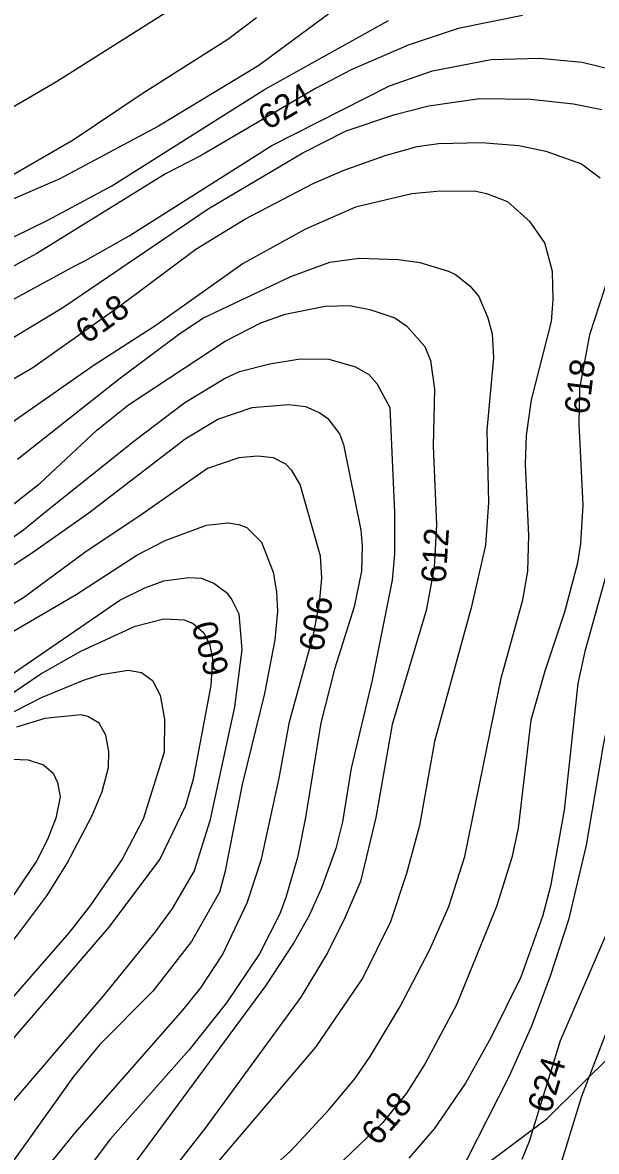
# Model space of a CAD drawing. Extents: x -709418 to -703832, y -1161719 to -1157826.
# Drawn here: x -708642.1 to -708456.1, y -1161138 to -1160771.9 of the extents above; entities that cross this region are included whole.
import ezdxf

# ---------------------------------------------------------------- set-up
doc = ezdxf.new("R2010")
doc.units = 0
for name, color, linetype in [('103_hranice KÚ', 7, 'Continuous'), ('120_vrstevnice hlavní', 7, 'Continuous'), ('121_vrstevnice hlavní_popis', 7, 'Continuous'), ('122_vrstevnice základní', 7, 'Continuous')]:
    doc.layers.add(name, color=color, linetype=linetype)

msp = doc.modelspace()

# ---------------------------------------------------------------- linework, layer by layer
at = {"layer": '103_hranice KÚ'}
msp.add_lwpolyline([(-708493.07, -1161143.15), (-708472.13, -1161127.45), (-708429.08, -1161084.78), (-708387.24, -1161075.5), (-708370.79, -1161067.72), (-708352.49, -1161058.52), (-708316.23, -1161044.19), (-708296.47, -1161038.06), (-708288.5, -1161025.56), (-708266.72, -1161012.87), (-708260.72, -1161002.22), (-708235.51, -1160988.42), (-708217.69, -1160988.29), (-708198.72, -1160991.68), (-708196.49, -1160997.88), (-708167.78, -1161044.22)], dxfattribs=at)
at = {"layer": '120_vrstevnice hlavní'}
for points in [[(-708747.49, -1160761.5), (-708756.46, -1160776.54), (-708760.08, -1160785.8), (-708762.1, -1160795.06), (-708762.54, -1160799.68), (-708761.81, -1160808.94), (-708759.64, -1160818.2), (-708757.76, -1160822.83), (-708751.71, -1160832.37), (-708746.17, -1160837.26), (-708737.85, -1160841.18), (-708723.92, -1160844.81), (-708718.71, -1160845.25), (-708702.51, -1160843.51), (-708675.03, -1160835.27), (-708660.27, -1160829.05), (-708650.15, -1160823.98), (-708625.7, -1160809.95), (-708603.28, -1160794.91), (-708575.51, -1160777.26), (-708566.25, -1160770.32)], [(-708664.32, -1160885.6), (-708629.03, -1160864.34), (-708581.88, -1160832.37), (-708551.21, -1160814.15), (-708537.18, -1160807.06), (-708521.42, -1160801.71), (-708510.42, -1160798.96), (-708493.93, -1160796.5), (-708477.44, -1160796.79), (-708463.56, -1160798.24), (-708454.3, -1160800.12)], [(-708428.55, -1160824.85), (-708428.55, -1160834.98), (-708430.29, -1160844.81), (-708433.04, -1160854.65), (-708444.9, -1160889.07), (-708446.92, -1160898.91), (-708448.37, -1160923.79), (-708449.67, -1160934.2), (-708452.56, -1160949.82), (-708459.8, -1160975.86), (-708462.11, -1160986.28), (-708466.59, -1161027.35), (-708470.93, -1161051.94), (-708473.54, -1161061.78), (-708480.62, -1161081.45), (-708490.32, -1161101.12), (-708498.56, -1161115.88), (-708508.69, -1161130.63), (-708516.93, -1161140.18)], [(-708660.85, -1160949.68), (-708641.76, -1160936.37), (-708634.53, -1160930.44), (-708605.6, -1160907.3), (-708589.54, -1160895.15), (-708576.67, -1160887.34), (-708571.75, -1160885.02), (-708561.92, -1160882.56), (-708552.08, -1160880.97), (-708542.82, -1160881.12), (-708534.14, -1160883.58), (-708529.8, -1160886.04), (-708527.28, -1160888.97), (-708523, -1160896.8), (-708521.49, -1160930.81), (-708521.56, -1160944.33), (-708522.28, -1160952.72), (-708528.79, -1160985.12), (-708535.59, -1161013.76), (-708538.34, -1161031.11), (-708540.51, -1161039.79), (-708545.28, -1161052.81), (-708549.19, -1161061.49), (-708554.1, -1161070.17), (-708563.36, -1161084.34), (-708615.14, -1161154.5)], [(-708657.13, -1160997.28), (-708636.2, -1160983.09), (-708623.24, -1160975.72), (-708605.6, -1160967.62), (-708596.34, -1160965.3), (-708589.69, -1160965.59), (-708586.79, -1160966.75), (-708583.32, -1160969.79), (-708581.44, -1160973.84), (-708580.57, -1160978.18), (-708581.01, -1160986.85), (-708586.79, -1161017.23), (-708589.25, -1161025.91), (-708597.64, -1161043.27), (-708614.28, -1161065.4), (-708659.26, -1161117.76)]]:
    msp.add_lwpolyline(points, dxfattribs=at)
at = {"layer": '122_vrstevnice základní'}
for points in [[(-708712.35, -1160752.53), (-708718.13, -1160773.36), (-708719.58, -1160780.3), (-708720.45, -1160789.56), (-708720.16, -1160794.19), (-708717.12, -1160803.45), (-708711.48, -1160810.24), (-708703.96, -1160815.02), (-708693.83, -1160817.19), (-708681.97, -1160816.32), (-708671.56, -1160813.43), (-708659.7, -1160807.64), (-708631.06, -1160791.01), (-708584.77, -1160761.64)], [(-708529.22, -1160758.89), (-708565.53, -1160785.8), (-708598.08, -1160805.47), (-708630.04, -1160822.54), (-708666.35, -1160838.3), (-708680.09, -1160843.51), (-708696.15, -1160848.29), (-708712.35, -1160851.61), (-708726.52, -1160852.62), (-708738.67, -1160851.61), (-708746.77, -1160849.59), (-708750.82, -1160848), (-708760.51, -1160841.05), (-708767.74, -1160831.51), (-708772.81, -1160820.22), (-708775.12, -1160810.97), (-708775.99, -1160801.71), (-708775.99, -1160794.77), (-708773.96, -1160783.2), (-708772.52, -1160778.57), (-708766.73, -1160766.99)], [(-708598.94, -1160870.12), (-708618.91, -1160883), (-708660.27, -1160911.93), (-708669.96, -1160917.28), (-708681.97, -1160922.92), (-708700.2, -1160929), (-708708.3, -1160930.73), (-708720.45, -1160932.18), (-708734.62, -1160932.76), (-708751.69, -1160932.47), (-708769.91, -1160930.01), (-708790.16, -1160924.66), (-708806.36, -1160917.57), (-708812.58, -1160913.95), (-708816.06, -1160911.06), (-708821.41, -1160904.99), (-708824.16, -1160900.36), (-708825.89, -1160895.73), (-708837.03, -1160840.19), (-708839.63, -1160826.3), (-708844.12, -1160807.21), (-708846.29, -1160786.38), (-708846.29, -1160777.12), (-708845.13, -1160767.86)], [(-708785.68, -1160771.62), (-708789.3, -1160784.64), (-708790.45, -1160795.06), (-708790.16, -1160803.16), (-708787.56, -1160817.62), (-708783.51, -1160829.19), (-708775.55, -1160845.1), (-708768.47, -1160853.2), (-708764.85, -1160855.81), (-708754.29, -1160860.87), (-708747.35, -1160862.6), (-708733.46, -1160863.76), (-708722.47, -1160863.33), (-708690.65, -1160858.55), (-708679.08, -1160855.37), (-708656.51, -1160846.98), (-708633.66, -1160835.84), (-708613.12, -1160824.85), (-708563.65, -1160793.61), (-708523.44, -1160771.19)], [(-708480.05, -1160769.6), (-708500.88, -1160773.79), (-708517.08, -1160779.29), (-708535.59, -1160787.25), (-708547.16, -1160793.32), (-708584.19, -1160815.02), (-708595.76, -1160820.95), (-708637.42, -1160846.84), (-708651.31, -1160854.22)], [(-708396.3, -1160776.4), (-708389.79, -1160785.22), (-708382.7, -1160799.68), (-708377.2, -1160817.04), (-708375.61, -1160828.61), (-708375.32, -1160847.13), (-708378.94, -1160873.16), (-708381.4, -1160883.58), (-708386.9, -1160901.8), (-708392.83, -1160917.43), (-708394.42, -1160923.21), (-708402.27, -1160942.77), (-708408.07, -1160953.29), (-708422.19, -1160990.32), (-708425.37, -1161002.48), (-708429.28, -1161030.83), (-708434.77, -1161055.13), (-708442, -1161077.11), (-708453.14, -1161099.97), (-708460.95, -1161120.22), (-708469.05, -1161146.54)], [(-708668.95, -1160874.61), (-708624.98, -1160850.74), (-708621.94, -1160849.15), (-708607.48, -1160841.05), (-708561.34, -1160811.83), (-708523.15, -1160792.45), (-708509.26, -1160787.53), (-708490.17, -1160783.92), (-708474.55, -1160783.48), (-708460.66, -1160784.79)], [(-708460.66, -1160784.79), (-708440.41, -1160789.7), (-708433.91, -1160792.6), (-708429.85, -1160795.06), (-708422.91, -1160800.99), (-708419.01, -1160806.05), (-708413.94, -1160815.31), (-708412.5, -1160826.88), (-708412.79, -1160833.53), (-708413.94, -1160840.47), (-708419.59, -1160861.3), (-708424.65, -1160877.5), (-708428.12, -1160891.39), (-708433.61, -1160926.1), (-708447.94, -1160977.02), (-708453.86, -1161006.24), (-708459.36, -1161038.64), (-708465.15, -1161062.94), (-708471.08, -1161081.16), (-708477.15, -1161097.36), (-708484.39, -1161113.56), (-708501.6, -1161147.41)], [(-708658.83, -1160895.44), (-708638.72, -1160883.72), (-708610.66, -1160863.91), (-708585.93, -1160845.39), (-708570.02, -1160835.7), (-708547.88, -1160824.13), (-708538.19, -1160819.93), (-708524.6, -1160815.02), (-708514.18, -1160812.12), (-708507.24, -1160811.11), (-708493.35, -1160810.82), (-708481.2, -1160811.83), (-708472.53, -1160813.57), (-708460.95, -1160817.76), (-708454.88, -1160822.25)], [(-708567.41, -1161149), (-708555.12, -1161137.86), (-708542.82, -1161124.56), (-708534.43, -1161114.43), (-708529.37, -1161107.2), (-708519.68, -1161091), (-708510.13, -1161072.48), (-708503.91, -1161058.6), (-708498.71, -1161042.4), (-708486.99, -1160984.54), (-708479.9, -1160959.08), (-708478.31, -1160949.82), (-708478.02, -1160938.25), (-708479.03, -1160915.11), (-708478.74, -1160905.85), (-708477.15, -1160894.28), (-708470.64, -1160868.82), (-708470.07, -1160861.88), (-708470.35, -1160852.62), (-708472.81, -1160843.37), (-708477.59, -1160836.57), (-708484.82, -1160830.06), (-708491.62, -1160827.46), (-708495.67, -1160826.59), (-708507.82, -1160826.73), (-708515.92, -1160827.46), (-708534.14, -1160831.8), (-708550.34, -1160838.88), (-708570.59, -1160850.02), (-708598.94, -1160870.12)], [(-708643.78, -1160913.52), (-708610.81, -1160887.48), (-708591.57, -1160873.02), (-708583.61, -1160867.81), (-708555.12, -1160854.22), (-708542.53, -1160849.59), (-708532.99, -1160848.28), (-708520.26, -1160848.72), (-708513.31, -1160849.73), (-708504.06, -1160852.48), (-708501.74, -1160853.64), (-708497.11, -1160857.25), (-708494.22, -1160860.72), (-708491.33, -1160867.67), (-708489.88, -1160872.87), (-708489.45, -1160880.69), (-708491.62, -1160904.12), (-708491.04, -1160927.55), (-708492.05, -1160941.44), (-708496.68, -1160961.69), (-708508.54, -1161005.08), (-708513.46, -1161032.27), (-708517.65, -1161047.89), (-708522.86, -1161063.52)], [(-708450.25, -1160848.29), (-708458.35, -1160873.16), (-708461.53, -1160890.52), (-708461.82, -1160902.09), (-708460.52, -1160928.42), (-708461.24, -1160940.86), (-708462.26, -1160947.22), (-708466.45, -1160963.13), (-708472.81, -1160982.23), (-708477.3, -1160998.14), (-708481.49, -1161033.14)], [(-708646.39, -1160929.14), (-708636.41, -1160921.33), (-708618.04, -1160904.12), (-708607.77, -1160895.87), (-708576.38, -1160875.19), (-708564.81, -1160869.26), (-708557, -1160866.51), (-708543.98, -1160863.91), (-708536.17, -1160863.62), (-708529.52, -1160864.92), (-708521.42, -1160867.67), (-708517.51, -1160870.42), (-708511.72, -1160876.92), (-708509.84, -1160881.55), (-708508.54, -1160890.81), (-708508.97, -1160909.32), (-708507.96, -1160934.78), (-708508.69, -1160948.67), (-708511.29, -1160962.55), (-708522.28, -1160999.58), (-708527.63, -1161029.67), (-708532.55, -1161050.5), (-708537.47, -1161062.07), (-708543.26, -1161073.64), (-708551.93, -1161087.96), (-708582.89, -1161130.49), (-708612.97, -1161168.82)], [(-708480.19, -1161140.47), (-708477.73, -1161134.68), (-708467.75, -1161101.99), (-708451.98, -1161065.54), (-708446.78, -1161049.92), (-708438.53, -1161018.68), (-708433.61, -1160979.62), (-708428.41, -1160956.19), (-708422.91, -1160937.96), (-708404.69, -1160887.34)], [(-708661.14, -1160958.21), (-708639.16, -1160944.04), (-708620.64, -1160930.88), (-708589.4, -1160906.86), (-708578.84, -1160900.5), (-708567.7, -1160896.74), (-708555.84, -1160895.73), (-708550.34, -1160896.45), (-708545.72, -1160898.48), (-708543.11, -1160900.36), (-708539.35, -1160905.28), (-708538.05, -1160908.75), (-708532.41, -1160936.52), (-708531.97, -1160941.73), (-708532.26, -1160949.82), (-708534.58, -1160961.4), (-708540.94, -1160981.65), (-708545.43, -1160999), (-708550.34, -1161029.67), (-708552.95, -1161042.69), (-708556.71, -1161055.71), (-708558.73, -1161060.91), (-708565.24, -1161073.93), (-708575.95, -1161089.84), (-708588.24, -1161105.17), (-708613.55, -1161133.96), (-708658.1, -1161192.97)], [(-708638, -1161147.99), (-708625.12, -1161132.08), (-708590.12, -1161092.16), (-708584.34, -1161084.92), (-708577.25, -1161074.22), (-708569.29, -1161057.44), (-708564.66, -1161043.27), (-708558.88, -1161016.94), (-708555.55, -1160998.72), (-708547.74, -1160970.36), (-708545.86, -1160960.24), (-708545.14, -1160952.14), (-708545.57, -1160944.91), (-708552.08, -1160921.76), (-708554.83, -1160917.14), (-708556.71, -1160915.11), (-708560.76, -1160913.08), (-708565.97, -1160912.51), (-708572.04, -1160913.08), (-708582.17, -1160916.56), (-708603.28, -1160931.31), (-708621.94, -1160943.75), (-708641.76, -1160958.5), (-708667.22, -1160973.69)], [(-708645.23, -1160969.35), (-708624.69, -1160957.35), (-708605.02, -1160944.62), (-708595.91, -1160939.84), (-708582.45, -1160934.93), (-708575.51, -1160934.2), (-708572.04, -1160934.64), (-708569.44, -1160935.65), (-708564.66, -1160940.42), (-708560.9, -1160950.11), (-708559.74, -1160956.48), (-708559.46, -1160962.84), (-708560.32, -1160972.1), (-708563.65, -1160989.46), (-708570.88, -1161018.97), (-708576.52, -1161047.6), (-708578.26, -1161053.97), (-708587.37, -1161069.88), (-708599.81, -1161086.08), (-708617.17, -1161103.44), (-708625.56, -1161113.71), (-708667.8, -1161172.87)], [(-708647.4, -1160984.54), (-708610.52, -1160959.23), (-708602.42, -1160955.18), (-708596.34, -1160953.01), (-708588.24, -1160951.85), (-708584.19, -1160952.14), (-708580.14, -1160953.73), (-708575.95, -1160956.77), (-708574.21, -1160959.08), (-708572.04, -1160963.71), (-708571.03, -1160975.28), (-708573.34, -1160993.8), (-708581.44, -1161030.83), (-708586.5, -1161047.03), (-708593.59, -1161059.18), (-708599.09, -1161066.84), (-708615.72, -1161087.38), (-708651.16, -1161128.61)], [(-708698.6, -1161022.87), (-708635.97, -1160990.76), (-708622.38, -1160985.12), (-708616.59, -1160983.38), (-708607.91, -1160981.94), (-708603.57, -1160982.66), (-708599.96, -1160985.26), (-708597.5, -1160990.04), (-708596.05, -1160997.85), (-708596.2, -1161008.55), (-708602.99, -1161030.25), (-708609.79, -1161043.27), (-708620.06, -1161058.16), (-708627.01, -1161066.99), (-708660.71, -1161105.61)], [(-708634.24, -1161055.13), (-708627.73, -1161044.71), (-708619.48, -1161029.09), (-708616.3, -1161021.28), (-708614.28, -1161013.47), (-708614.13, -1161008.26), (-708615.14, -1161003.05), (-708617.31, -1160999.15), (-708620.93, -1160996.98), (-708623.24, -1160996.4), (-708634.82, -1160997.56), (-708644.07, -1161000.45)], [(-708648.12, -1161010.72), (-708640.31, -1161011.01), (-708635.25, -1161012.6), (-708632.21, -1161015.35), (-708630.77, -1161018.39), (-708629.9, -1161023.02), (-708631.34, -1161029.96), (-708633.95, -1161036.9), (-708637.56, -1161043.84), (-708646.82, -1161057.58)], [(-708481.49, -1161033.14), (-708483.52, -1161042.69), (-708488.44, -1161058.6), (-708501.45, -1161090.42), (-708511.58, -1161109.51), (-708517.65, -1161119.06), (-708525.32, -1161128.61), (-708538.19, -1161140.9)], [(-708712.49, -1161165.92), (-708695.42, -1161137), (-708682.84, -1161117.03), (-708671.85, -1161101.41), (-708643.93, -1161068.14), (-708634.24, -1161055.13)], [(-708522.86, -1161063.52), (-708531.83, -1161081.74), (-708547.16, -1161104.16), (-708617.53, -1161187.05)]]:
    msp.add_lwpolyline(points, dxfattribs=at)

# ---------------------------------------------------------------- texts
at = {"layer": '121_vrstevnice hlavní_popis'}
for s, rotation, p in [('624', 30.4718, (-708562.67, -1160806.98)), ('618', 35.5595, (-708621.3, -1160876.39)), ('618', 83.091, (-708458.61, -1160899.26)), ('612', 86.3204, (-708504.98, -1160953.88)), ('606', 78.9387, (-708544.82, -1160976.28)), ('600', 104.9683, (-708575.01, -1160982.52)), ('624', 73.3418, (-708471.01, -1161126.04)), ('618', 49.1816, (-708526.97, -1161136.59))]:
    msp.add_text(s, height=8, rotation=rotation, dxfattribs=at).set_placement(p)

doc.saveas('drawing.dxf')
